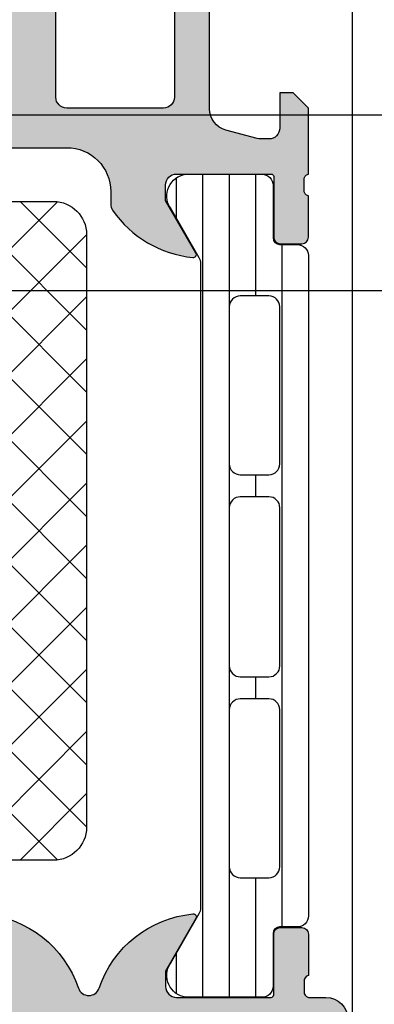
# Model space of a CAD drawing. Header units: millimetres. Extents: x 373037 to 682063, y 76092 to 274210.
# Tile 547 of 552: x 680148 to 680164, y 273205 to 273250. Entities that reach past the tile are written whole.
import ezdxf

# ---------------------------------------------------------------- set-up
doc = ezdxf.new("R2010")
doc.units = ezdxf.units.MM
doc.header["$LTSCALE"] = 100
doc.layers.add('PUDORYS', color=253, linetype='CONTINUOUS')

msp = doc.modelspace()

# ---------------------------------------------------------------- hatches: boundary and pattern name
at = {"layer": 'PUDORYS', "true_color": 0x939598}
h = msp.add_hatch(color=252, dxfattribs=at)
edge = h.paths.add_edge_path()
edge.add_arc((680096.1488604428, 273259.472451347), 0.5000674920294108, 90.0077324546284, 179.9922675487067)
edge.add_line((680095.6487929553, 273259.4725188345), (680095.6487929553, 273255.4725188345))
edge.add_arc((680096.1488604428, 273255.472586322), 0.5000674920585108, 180.0077324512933, 269.9922675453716)
edge.add_line((680096.1487929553, 273254.9725188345), (680097.4488417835, 273254.9725188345))
edge.add_arc((680097.4488048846, 273255.4725557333), 0.5000369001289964, 270.0042279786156, 359.9957720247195)
edge.add_line((680097.9488417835, 273255.4725188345), (680097.9488417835, 273255.9725188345))
edge.add_line((680097.9488417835, 273255.9725188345), (680096.9488417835, 273255.9725188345))
edge.add_line((680096.9488417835, 273255.9725188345), (680096.9488417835, 273257.4725188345))
edge.add_arc((680097.9488048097, 273257.4725558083), 0.9999630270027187, 89.99788148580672, 180.0021185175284, ccw=False)
edge.add_line((680097.9488417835, 273258.4725188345), (680101.9488417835, 273258.4725188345))
edge.add_arc((680101.9487649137, 273257.4724419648), 1.000076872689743, 0.004403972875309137, 89.99559602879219, ccw=False)
edge.add_line((680102.9488417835, 273257.4725188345), (680102.9488417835, 273255.9725188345))
edge.add_line((680102.9488417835, 273255.9725188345), (680101.9488417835, 273255.9725188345))
edge.add_line((680101.9488417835, 273255.9725188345), (680101.9488417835, 273255.4725188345))
edge.add_arc((680102.4487843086, 273255.4724613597), 0.4999425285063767, 179.9934131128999, 270.006586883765)
edge.add_line((680102.4488417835, 273254.9725188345), (680105.2488295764, 273254.9725188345))
edge.add_arc((680105.2488295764, 273255.4725188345), 0.5, 270, 360)
edge.add_line((680105.7488295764, 273255.4725188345), (680105.7488295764, 273255.6725188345))
edge.add_arc((680105.2488295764, 273255.6725188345), 0.5, 0, 90)
edge.add_line((680105.2488295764, 273256.1725188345), (680104.7488295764, 273256.1725188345))
edge.add_arc((680104.7488646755, 273256.6725539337), 0.5000351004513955, 180.004021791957, 269.9959782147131, ccw=False)
edge.add_line((680104.2488295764, 273256.6725188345), (680104.2488295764, 273257.4725218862))
edge.add_arc((680104.7488461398, 273257.4725053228), 0.5000165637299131, 90.00189796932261, 179.9981020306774, ccw=False)
edge.add_line((680104.7488295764, 273257.9725218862), (680136.0488234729, 273257.9725218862))
edge.add_line((680136.0488234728, 273257.9725218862), (680142.0872810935, 273257.5401252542))
edge.add_arc((680142.0488250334, 273256.5409055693), 0.9999594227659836, 0, 87.79599713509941, ccw=False)
edge.add_line((680143.0487844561, 273256.5409055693), (680143.0487844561, 273249.8724533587))
edge.add_arc((680142.5487844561, 273249.8724533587), 0.5, 270.0000000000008, 360, ccw=False)
edge.add_line((680142.5487844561, 273249.3724533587), (680141.6487844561, 273249.3724533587))
edge.add_arc((680141.6487844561, 273248.8724533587), 0.5, 90, 180)
edge.add_line((680141.1487844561, 273248.8724533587), (680141.1487844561, 273247.4724518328))
edge.add_arc((680141.0699480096, 273247.2049312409), 0.2788950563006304, -1.1645893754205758, 73.58012357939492, ccw=False)
edge.add_line((680141.3487854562, 273247.1992628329), (680141.3487854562, 273246.7456688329))
edge.add_arc((680141.0699173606, 273246.7400081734), 0.2789255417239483, -73.57540544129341, 1.1628700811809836, ccw=False)
edge.add_line((680141.1487844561, 273246.4724648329), (680141.1487844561, 273244.5924538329))
edge.add_arc((680141.4487844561, 273244.5924538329), 0.2999999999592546, 180, 270.0000000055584)
edge.add_line((680141.4487844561, 273244.2924538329), (680142.4287587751, 273244.2924538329))
edge.add_arc((680142.4287587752, 273244.5924538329), 0.2999999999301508, 269.9999999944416, 360)
edge.add_line((680142.7287587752, 273244.5924538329), (680142.7287587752, 273247.352451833))
edge.add_arc((680142.848758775, 273247.352451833), 0.1199999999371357, 89.99999997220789, 180, ccw=False)
edge.add_line((680142.8487587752, 273247.4724518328), (680147.1487844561, 273247.4724518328))
edge.add_arc((680147.1487844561, 273246.9724518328), 0.5, 0, 90, ccw=False)
edge.add_line((680147.6487844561, 273246.9724518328), (680147.6487844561, 273246.2724518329))
edge.add_line((680147.6487844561, 273246.2724518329), (680146.2672889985, 273243.8796315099))
edge.add_arc((680146.3869042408, 273243.8105716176), 0.1381197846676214, 150.0000000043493, 269.9999999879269)
edge.add_line((680146.3869042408, 273243.6724518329), (680150.1487844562, 273243.6724518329))
edge.add_arc((680150.1487844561, 273241.6724518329), 2, 0, 90, ccw=False)
edge.add_line((680152.1487844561, 273241.6724518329), (680152.1487844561, 273241.1044564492))
edge.add_arc((680152.6487844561, 273241.1044564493), 0.4999999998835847, 180.0000000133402, 214.4790717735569)
edge.add_arc((680156.3582830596, 273243.651929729), 5.000000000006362, 214.4790717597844, 264.6507719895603)
edge.add_arc((680155.9106646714, 273238.8105784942), 0.1381197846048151, 262.2975625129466, 390.0000000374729)
edge.add_line((680156.0302799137, 273238.8796383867), (680154.6487844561, 273241.2724587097))
edge.add_line((680154.6487844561, 273241.2724587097), (680154.6487844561, 273241.9724587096))
edge.add_arc((680155.1487844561, 273241.9724587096), 0.5, 90, 180, ccw=False)
edge.add_line((680155.1487844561, 273242.4724587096), (680159.448810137, 273242.4724587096))
edge.add_arc((680159.4488101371, 273242.3524587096), 0.1199999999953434, 0, 90, ccw=False)
edge.add_line((680159.5688101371, 273242.3524587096), (680159.5688101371, 273239.5924607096))
edge.add_arc((680159.868810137, 273239.5924607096), 0.3000000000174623, 180, 270)
edge.add_line((680159.868810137, 273239.2924607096), (680160.848784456, 273239.2924607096))
edge.add_arc((680160.848784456, 273239.5924607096), 0.3000000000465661, 270.0000000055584, 360)
edge.add_line((680161.1487844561, 273239.5924607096), (680161.1487844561, 273241.4724717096))
edge.add_arc((680161.2276515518, 273241.7400150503), 0.2789255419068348, 178.8371299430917, 253.5754054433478, ccw=False)
edge.add_line((680160.9487834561, 273241.7456757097), (680160.9487834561, 273242.1992697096))
edge.add_arc((680161.2276209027, 273242.2049381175), 0.2788950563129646, 106.41987640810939, 181.1645893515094, ccw=False)
edge.add_line((680161.1487844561, 273242.4724587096), (680161.1487844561, 273245.472517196))
edge.add_line((680161.1487844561, 273245.472517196), (680160.4487120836, 273246.17262009))
edge.add_line((680160.4487120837, 273246.17262009), (680159.8487059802, 273246.17262009))
edge.add_line((680159.8487059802, 273246.17262009), (680159.8487059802, 273244.5726139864))
edge.add_arc((680159.3486965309, 273244.5726234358), 0.5000094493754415, 270.0010827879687, 359.99891720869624, ccw=False)
edge.add_line((680159.3487059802, 273244.0726139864), (680158.9532779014, 273244.0726139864))
edge.add_arc((680158.953277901, 273244.5726139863), 0.4999999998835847, 255.00000003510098, 270.0000000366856, ccw=False)
edge.add_line((680158.8238683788, 273244.0896510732), (680157.3899816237, 273244.4738598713))
edge.add_arc((680157.6488006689, 273245.4397856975), 0.9999999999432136, 179.9999999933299, 254.9999999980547, ccw=False)
edge.add_line((680156.6488006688, 273245.4397856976), (680156.6488006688, 273251.1726078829))
edge.add_line((680156.6488006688, 273251.1726078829), (680159.8487059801, 273251.1726078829))
edge.add_line((680159.8487059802, 273251.1726078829), (680159.8487059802, 273250.3726200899))
edge.add_line((680159.8487059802, 273250.3726200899), (680160.4487120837, 273250.3726200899))
edge.add_line((680160.4487120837, 273250.3726200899), (680161.1486937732, 273251.5850529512))
edge.add_line((680161.1486937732, 273251.5850529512), (680161.1486937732, 273252.6726078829))
edge.add_line((680161.1486937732, 273252.6726078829), (680146.1487844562, 273252.6726078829))
edge.add_arc((680146.1487844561, 273253.1726078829), 0.5, 180, 270, ccw=False)
edge.add_line((680145.6487844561, 273253.1726078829), (680145.6487844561, 273258.9725188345))
edge.add_arc((680144.6487844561, 273258.9725188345), 1, 0, 90)
edge.add_line((680144.6487844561, 273259.9725188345), (680096.1487929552, 273259.9725188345))
edge = h.paths.add_edge_path(flags=16)
edge.add_line((680155.0488006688, 273250.3726200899), (680155.0488006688, 273245.9726200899))
edge.add_arc((680154.5488006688, 273245.9726200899), 0.5, 270.0000000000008, 360, ccw=False)
edge.add_line((680154.5488006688, 273245.4726200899), (680150.1488006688, 273245.4726200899))
edge.add_arc((680150.1488006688, 273245.9726200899), 0.5, 180, 270, ccw=False)
edge.add_line((680149.6488006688, 273245.9726200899), (680149.6488006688, 273250.3726200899))
edge.add_arc((680150.1488006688, 273250.3726200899), 0.5, 90, 180, ccw=False)
edge.add_line((680150.1488006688, 273250.8726200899), (680154.5488006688, 273250.8726200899))
edge.add_arc((680154.5488006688, 273250.3726200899), 0.5, 0, 90, ccw=False)
h = msp.add_hatch(dxfattribs=at)
h.set_pattern_fill('_USER', color=252, scale=1.2, angle=270, style=0, pattern_type=0)
h.set_pattern_definition([(270, (680161.1487929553, 273242.4725188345), (1.2, -2.20433997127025e-16), [])])
edge = h.paths.add_edge_path()
edge.add_line((680156.1817811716, 273238.6484089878), (680154.8633114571, 273240.9320658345))
edge.add_arc((680155.7045641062, 273241.4727007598), 0.9999960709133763, 98.18160805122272, 212.7270160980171, ccw=False)
edge.add_line((680155.5622534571, 273242.4625188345), (680159.0387949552, 273242.4625188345))
edge.add_arc((680159.0387975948, 273241.9625228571), 0.4999959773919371, -0.0003024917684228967, 90.00030247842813, ccw=False)
edge.add_line((680159.5387935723, 273241.9625202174), (680159.538461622, 273239.5625218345))
edge.add_arc((680159.8384616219, 273239.5625218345), 0.3000000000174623, 180, 270)
edge.add_line((680159.8384616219, 273239.2625218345), (680160.6487929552, 273239.2625218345))
edge.add_arc((680160.6487956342, 273238.7625245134), 0.4999973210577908, -0.00030698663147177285, 90.00030698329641, ccw=False)
edge.add_line((680161.1487929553, 273238.7625218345), (680161.1487929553, 273208.6800475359))
edge.add_arc((680160.6487956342, 273208.680044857), 0.4999973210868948, -90.00030698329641, 0.00030698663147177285, ccw=False)
edge.add_line((680160.6487929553, 273208.1800475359), (680159.838461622, 273208.1800475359))
edge.add_arc((680159.8384616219, 273207.8800475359), 0.3000000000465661, 90, 180)
edge.add_line((680159.538461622, 273207.8800475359), (680159.5387935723, 273205.480049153))
edge.add_arc((680159.0387975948, 273205.4800465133), 0.4999959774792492, -90.00030247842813, 0.0003024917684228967, ccw=False)
edge.add_line((680159.0387949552, 273204.9800505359), (680155.5622534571, 273204.9800505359))
edge.add_arc((680155.7045641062, 273205.9698686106), 0.9999960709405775, 147.272983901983, 261.81839194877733, ccw=False)
edge.add_line((680154.8633114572, 273206.5105035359), (680156.1817811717, 273208.7941603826))
edge.add_arc((680155.7487684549, 273209.0441603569), 0.5000000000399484, 330.0000034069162, 359.9999401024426)
edge.add_line((680156.2487684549, 273209.0441598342), (680156.2487684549, 273238.3984095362))
edge.add_arc((680155.7487684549, 273238.3984090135), 0.5000000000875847, 5.989755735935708e-05, 29.99999659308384)
edge = h.paths.add_edge_path(flags=16)
edge.add_line((680157.5487792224, 273218.0716918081), (680157.5487944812, 273210.921667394))
edge.add_arc((680158.0488380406, 273210.9217109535), 0.5000435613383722, 180.0049911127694, 269.9950088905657)
edge.add_line((680158.0487944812, 273210.421667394), (680159.348803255, 273210.421667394))
edge.add_arc((680159.3487756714, 273210.9216797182), 0.5000123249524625, 270.0031607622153, 359.998587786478)
edge.add_line((680159.8487879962, 273210.921667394), (680159.8487879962, 273218.0716918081))
edge.add_arc((680159.3487444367, 273218.0716482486), 0.5000435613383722, 0.004991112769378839, 89.99500889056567)
edge.add_line((680159.3487879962, 273218.5716918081), (680158.0487792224, 273218.5716918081))
edge.add_arc((680158.0488227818, 273218.0716482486), 0.5000435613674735, 90.00499110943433, 179.9950088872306)
edge = h.paths.add_edge_path(flags=16)
edge.add_line((680157.5487792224, 273236.4216913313), (680157.5487792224, 273229.2716654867))
edge.add_arc((680158.0488227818, 273229.2717090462), 0.5000435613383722, 180.0049911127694, 269.9950088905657)
edge.add_line((680158.0487792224, 273228.7716654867), (680159.3487879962, 273228.7716654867))
edge.add_arc((680159.3487444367, 273229.2717090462), 0.5000435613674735, 270.0049911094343, 359.9950088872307)
edge.add_line((680159.8487879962, 273229.2716654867), (680159.8487879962, 273236.4216913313))
edge.add_arc((680159.3487444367, 273236.4216477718), 0.5000435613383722, 0.004991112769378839, 89.99500889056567)
edge.add_line((680159.3487879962, 273236.9216913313), (680158.0487792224, 273236.9216913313))
edge.add_arc((680158.0488227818, 273236.4216477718), 0.5000435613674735, 90.00499110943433, 179.9950088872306)
edge = h.paths.add_edge_path(flags=16)
edge.add_line((680157.5487792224, 273227.2716654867), (680157.5487792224, 273220.0716918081))
edge.add_arc((680158.0487284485, 273220.0716410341), 0.4999492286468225, 179.9941811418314, 270.0058188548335)
edge.add_line((680158.0487792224, 273219.5716918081), (680159.3487879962, 273219.5716918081))
edge.add_arc((680159.3488387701, 273220.0716410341), 0.4999492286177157, 269.9941811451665, 360.0058188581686)
edge.add_line((680159.8487879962, 273220.0716918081), (680159.8487879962, 273227.2716654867))
edge.add_arc((680159.3488387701, 273227.2717162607), 0.4999492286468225, 359.9941811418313, 450.0058188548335)
edge.add_line((680159.3487879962, 273227.7716654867), (680158.0487792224, 273227.7716654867))
edge.add_arc((680158.0487284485, 273227.2717162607), 0.4999492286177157, 89.99418114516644, 180.0058188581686)
h = msp.add_hatch(dxfattribs=at)
h.set_pattern_fill('NETZ', color=252, scale=2, angle=135, style=0)
h.set_pattern_definition([(135, (680146.0495277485, 273226.2214422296), (-1.414213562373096, -1.414213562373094), []), (225, (680146.0495277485, 273226.2214422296), (1.414213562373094, -1.414213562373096), [])])
h.paths.add_polyline_path([(680151.0495277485, 273239.7214422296, 0.4142135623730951), (680149.5495277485, 273241.2214422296), (680147.5495277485, 273241.2214422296, 0.4142135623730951), (680146.0495277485, 273239.7214422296), (680146.0495277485, 273212.7214422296, 0.4142135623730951), (680147.5495277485, 273211.2214422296), (680149.5495277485, 273211.2214422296, 0.4142135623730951), (680151.0495277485, 273212.7214422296)])
h = msp.add_hatch(color=252, dxfattribs=at)
edge = h.paths.add_edge_path()
edge.add_arc((680159.4486622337, 273205.0925261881), 0.1200000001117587, 270, 359.9999999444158)
edge.add_line((680159.5686622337, 273205.092526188), (680159.5686622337, 273207.852524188))
edge.add_arc((680159.8686622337, 273207.852524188), 0.3000000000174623, 90.00000000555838, 180, ccw=False)
edge.add_line((680159.8686622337, 273208.152524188), (680160.8486365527, 273208.152524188))
edge.add_arc((680160.8486365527, 273207.852524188), 0.3000000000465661, 0, 89.99999999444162, ccw=False)
edge.add_line((680161.1486365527, 273207.852524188), (680161.1486365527, 273205.972513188))
edge.add_arc((680161.2275036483, 273205.7049698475), 0.2789255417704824, 106.4245945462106, 181.1628700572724)
edge.add_line((680160.9486355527, 273205.6993091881), (680160.9486355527, 273205.2457151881))
edge.add_arc((680161.2274729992, 273205.2400467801), 0.2788950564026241, 178.835410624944, 253.580123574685)
edge.add_line((680161.1486365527, 273204.972526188), (680161.9488112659, 273204.972526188))
edge.add_arc((680161.9488112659, 273203.972526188), 1, 0, 90, ccw=False)
edge.add_line((680162.9488112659, 273203.972526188), (680162.9488112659, 273200.4725188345))
edge.add_arc((680161.9487914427, 273200.4725386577), 1.000019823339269, 270.0011357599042, 359.99886423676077, ccw=False)
edge.add_line((680161.9488112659, 273199.4725188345), (680161.4488112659, 273199.4725188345))
edge.add_line((680161.4488112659, 273199.4725188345), (680161.4488112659, 273201.9725188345))
edge.add_arc((680160.44876588, 273201.9724734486), 1.000045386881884, 0.002600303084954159, 89.99739970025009)
edge.add_line((680160.4488112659, 273202.9725188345), (680159.1487929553, 273202.9725188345))
edge.add_arc((680159.1488454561, 273201.9724663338), 1.0000525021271, 90.00300791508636, 179.9969920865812)
edge.add_line((680158.1487929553, 273201.9725188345), (680158.1487929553, 273194.9725188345))
edge.add_arc((680158.6739147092, 273194.4725188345), 0.7250881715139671, 136.4038161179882, 223.5961838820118)
edge.add_line((680158.1487929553, 273193.9725188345), (680158.1487929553, 273187.9384306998))
edge.add_arc((680159.1488454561, 273187.9384832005), 1.000052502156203, 180.0030079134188, 269.9969920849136)
edge.add_line((680159.1487929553, 273186.9384306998), (680160.4488112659, 273186.9384306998))
edge.add_arc((680160.44876588, 273187.9384760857), 1.000045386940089, 270.0026002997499, 359.9973996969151)
edge.add_line((680161.4488112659, 273187.9384306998), (680161.4488112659, 273189.4725188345))
edge.add_line((680161.4488112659, 273189.4725188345), (680162.0488173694, 273189.4725188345))
edge.add_line((680162.0488173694, 273189.4725188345), (680163.1487929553, 273188.372512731))
edge.add_line((680163.1487929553, 273188.372512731), (680163.1487929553, 273184.9725188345))
edge.add_line((680163.1487929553, 273184.9725188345), (680136.1488921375, 273184.9725188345))
edge.add_line((680136.1488921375, 273184.9725188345), (680136.1488921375, 273188.372512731))
edge.add_line((680136.1488921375, 273188.372512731), (680137.2488677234, 273189.4725188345))
edge.add_line((680137.2488677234, 273189.4725188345), (680137.8488738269, 273189.4725188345))
edge.add_line((680137.8488738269, 273189.4725188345), (680137.8488738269, 273187.9384306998))
edge.add_arc((680138.8489192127, 273187.9384760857), 1.000045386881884, 180.002600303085, 269.9973997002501)
edge.add_line((680138.8488738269, 273186.9384306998), (680140.1488921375, 273186.9384306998))
edge.add_arc((680140.1488396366, 273187.9384832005), 1.0000525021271, 270.0030079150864, 359.9969920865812)
edge.add_line((680141.1488921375, 273187.9384306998), (680141.1488921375, 273193.9725188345))
edge.add_arc((680140.6237703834, 273194.4725188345), 0.7250881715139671, 316.4038161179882, 403.5961838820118)
edge.add_line((680141.1488921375, 273194.9725188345), (680141.1488921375, 273201.9725188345))
edge.add_arc((680140.1488396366, 273201.9724663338), 1.000052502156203, 0.00300791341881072, 89.99699208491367)
edge.add_line((680140.1488921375, 273202.9725188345), (680138.8488738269, 273202.9725188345))
edge.add_arc((680138.8489192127, 273201.9724734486), 1.000045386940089, 90.0026002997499, 179.9973996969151)
edge.add_line((680137.8488738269, 273201.9725188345), (680137.8488738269, 273199.4725188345))
edge.add_line((680137.8488738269, 273199.4725188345), (680137.3488738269, 273199.4725188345))
edge.add_arc((680137.34889365, 273200.4725386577), 1.000019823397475, 180.0011357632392, 269.9988642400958, ccw=False)
edge.add_line((680136.3488738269, 273200.4725188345), (680136.3488738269, 273204.9725188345))
edge.add_arc((680136.8488635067, 273204.9725291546), 0.4999896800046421, 89.99881737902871, 180.0011826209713, ccw=False)
edge.add_line((680136.8488738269, 273205.4725188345), (680137.8488738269, 273205.4725188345))
edge.add_line((680137.8488738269, 273205.4725188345), (680137.8488738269, 273204.6725157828))
edge.add_line((680137.8488738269, 273204.6725157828), (680140.8488890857, 273204.6725157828))
edge.add_arc((680140.8488917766, 273204.9725234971), 0.3000077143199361, 269.9994860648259, 360.0005139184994)
edge.add_arc((680141.0700630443, 273205.2400467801), 0.2788950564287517, 286.419876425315, 361.164589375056)
edge.add_line((680141.3489004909, 273205.2457151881), (680141.3489004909, 273205.6993091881))
edge.add_arc((680141.0700323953, 273205.7049698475), 0.2789255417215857, 358.8371299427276, 433.5754054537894)
edge.add_line((680141.148899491, 273205.972513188), (680141.148899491, 273207.852524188))
edge.add_arc((680141.448899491, 273207.852524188), 0.3000000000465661, 90.00000000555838, 180, ccw=False)
edge.add_line((680141.448899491, 273208.152524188), (680142.42887381, 273208.152524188))
edge.add_arc((680142.42887381, 273207.852524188), 0.3000000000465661, 0, 90, ccw=False)
edge.add_line((680142.72887381, 273207.852524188), (680142.72887381, 273205.092526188))
edge.add_arc((680142.84887381, 273205.0925261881), 0.1200000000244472, 180.0000000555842, 270)
edge.add_line((680142.84887381, 273204.972526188), (680147.148899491, 273204.972526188))
edge.add_arc((680147.148899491, 273205.472526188), 0.5, 270, 360)
edge.add_line((680147.648899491, 273205.472526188), (680147.648899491, 273206.1725261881))
edge.add_line((680147.648899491, 273206.1725261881), (680146.2674040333, 273208.5653465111))
edge.add_arc((680146.3870192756, 273208.6344064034), 0.1381197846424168, 82.29756250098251, 210.0000000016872, ccw=False)
edge.add_arc((680145.9394008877, 273203.7930551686), 4.999999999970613, 18.709400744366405, 84.65077199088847, ccw=False)
edge.add_arc((680151.1487680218, 273205.5572813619), 0.4999999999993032, 198.7094007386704, 341.2905992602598)
edge.add_arc((680156.358135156, 273203.7930551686), 4.99999999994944, 95.34922800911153, 161.2905992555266, ccw=False)
edge.add_arc((680155.910516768, 273208.6344064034), 0.1381197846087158, -30.000000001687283, 97.7024374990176, ccw=False)
edge.add_line((680156.0301320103, 273208.5653465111), (680154.6486365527, 273206.1725261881))
edge.add_line((680154.6486365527, 273206.1725261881), (680154.6486365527, 273205.472526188))
edge.add_arc((680155.1486365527, 273205.472526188), 0.5, 180, 270)
edge.add_line((680155.1486365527, 273204.972526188), (680159.4486622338, 273204.972526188))
edge = h.paths.add_edge_path(flags=16)
edge.add_arc((680144.1488845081, 273187.072524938), 0.5, 180, 270)
edge.add_line((680144.1488845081, 273186.572524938), (680156.1487929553, 273186.572524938))
edge.add_arc((680156.1487929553, 273187.072524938), 0.5, 270, 360)
edge.add_line((680156.6487929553, 273187.072524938), (680156.6487929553, 273202.7725066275))
edge.add_arc((680156.1487929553, 273202.7725066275), 0.5, 0, 90)
edge.add_line((680156.1487929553, 273203.2725066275), (680144.1488845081, 273203.2725066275))
edge.add_arc((680144.1488845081, 273202.7725066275), 0.5, 90, 180)
edge.add_line((680143.6488845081, 273202.7725066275), (680143.6488845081, 273201.2725066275))
edge.add_line((680143.6488845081, 273201.2725066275), (680143.1488845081, 273201.2725066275))
edge.add_arc((680143.1488845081, 273200.7725066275), 0.5, 90, 180)
edge.add_line((680142.6488845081, 273200.7725066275), (680142.6488845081, 273189.072524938))
edge.add_arc((680143.1488845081, 273189.072524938), 0.5, 180, 270)
edge.add_line((680143.1488845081, 273188.572524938), (680143.6488845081, 273188.572524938))
edge.add_line((680143.6488845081, 273188.572524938), (680143.6488845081, 273187.072524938))

# ---------------------------------------------------------------- linework, layer by layer
at = {"layer": 'PUDORYS', "color": 252, "ltscale": 15, "true_color": 0x939598}
for points in [[(680091.1488211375, 273174.9725468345), (680163.1487929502, 273174.9725468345), (680163.1487929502, 273259.9725188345), (680091.1488211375, 273259.9725188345)], [(655063.636877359, 249619.1544343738), (681589.639597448, 249619.1544343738), (681589.639597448, 273245.1544306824), (655063.636877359, 273245.1544306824)], [(681581.6396141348, 273237.1544306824), (655071.6368773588, 273237.1544306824), (655071.6368773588, 249627.1544343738), (681581.6396141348, 249627.1544343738)]]:
    msp.add_lwpolyline(points, close=True, dxfattribs=at)
at = {"layer": 'PUDORYS', "color": 252, "true_color": 0x939598}
for points in [[(680146.3869042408, 273243.6724518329), (680150.1487844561, 273243.6724518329, -0.4142135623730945), (680152.1487844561, 273241.6724518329), (680152.1487844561, 273241.1044564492, 0.1515887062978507), (680152.2366179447, 273240.8214038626, 0.2224807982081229), (680155.8921527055, 273238.6737048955, 0.6230654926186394), (680156.0302799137, 273238.8796383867), (680154.6487844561, 273241.2724587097), (680154.6487844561, 273241.9724587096, -0.414213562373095), (680155.1487844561, 273242.4724587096), (680159.4488101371, 273242.4724587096, -0.414213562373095), (680159.5688101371, 273242.3524587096), (680159.5688101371, 273239.5924607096, 0.414213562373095), (680159.868810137, 273239.2924607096), (680160.8487844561, 273239.2924607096, 0.414213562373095), (680161.1487844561, 273239.5924607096), (680161.1487844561, 273241.4724717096, -0.3381811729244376), (680160.9487834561, 273241.7456757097), (680160.9487834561, 273242.1992697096, -0.338212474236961), (680161.1487844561, 273242.4724587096), (680161.1487844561, 273245.472517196), (680160.4487120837, 273246.17262009), (680159.8487059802, 273246.17262009), (680159.8487059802, 273244.5726139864, -0.4142024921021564), (680159.3487059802, 273244.0726139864), (680158.9532779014, 273244.0726139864, -0.06554346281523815), (680158.8238683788, 273244.0896510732), (680157.3899816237, 273244.4738598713, -0.339454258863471), (680156.6488006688, 273245.4397856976), (680156.6488006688, 273251.1726078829)], [(680146.4055312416, 273208.7712800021, -0.295935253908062), (680150.6751891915, 273205.3968971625, 0.717126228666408), (680151.6223468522, 273205.3968971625, -0.295935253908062), (680155.892004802, 273208.7712800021, -0.6230654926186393), (680156.0301320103, 273208.5653465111), (680154.6486365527, 273206.1725261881), (680154.6486365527, 273205.472526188, 0.414213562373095), (680155.1486365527, 273204.972526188), (680159.4486622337, 273204.972526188, 0.414213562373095), (680159.5686622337, 273205.092526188), (680159.5686622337, 273207.852524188, -0.414213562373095), (680159.8686622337, 273208.152524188), (680160.8486365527, 273208.152524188, -0.414213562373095), (680161.1486365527, 273207.852524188), (680161.1486365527, 273205.972513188, 0.3381811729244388), (680160.9486355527, 273205.6993091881), (680160.9486355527, 273205.2457151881, 0.338212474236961), (680161.1486365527, 273204.972526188), (680161.9488112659, 273204.972526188, -0.414213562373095), (680162.9488112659, 273203.972526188)]]:
    msp.add_lwpolyline(points, format="xyb", dxfattribs=at)
for points in [[(680155.0488006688, 273250.3726200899), (680155.0488006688, 273245.9726200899, -0.4142135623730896), (680154.5488006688, 273245.4726200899), (680150.1488006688, 273245.4726200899, -0.4142135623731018), (680149.6488006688, 273245.9726200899), (680149.6488006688, 273250.3726200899, -0.4142135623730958), (680150.1488006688, 273250.8726200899), (680154.5488006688, 273250.8726200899, -0.4142135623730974)], [(680156.1817811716, 273238.6484089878), (680154.8633114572, 273240.9320658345, -0.5460410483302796), (680155.5622534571, 273242.4625188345), (680159.0387949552, 273242.4625188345, -0.414216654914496), (680159.5387935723, 273241.9625202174), (680159.538461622, 273239.5625218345, 0.414213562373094), (680159.8384616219, 273239.2625218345), (680160.6487929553, 273239.2625218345, -0.414216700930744), (680161.1487929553, 273238.7625218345), (680161.1487929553, 273208.6800475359, -0.414216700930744), (680160.6487929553, 273208.1800475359), (680159.8384616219, 273208.1800475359, 0.414213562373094), (680159.538461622, 273207.8800475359), (680159.5387935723, 273205.480049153, -0.4142166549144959), (680159.0387949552, 273204.9800505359), (680155.5622534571, 273204.9800505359, -0.5460410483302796), (680154.8633114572, 273206.5105035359), (680156.1817811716, 273208.7941603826, 0.1316522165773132), (680156.2487684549, 273209.0441598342), (680156.2487684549, 273238.3984095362, 0.1316522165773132)], [(680146.0495277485, 273212.7214422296), (680146.0495277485, 273239.7214422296, -0.414213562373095), (680147.5495277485, 273241.2214422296), (680149.5495277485, 273241.2214422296, -0.414213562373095), (680151.0495277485, 273239.7214422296), (680151.0495277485, 273212.7214422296, -0.414213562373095), (680149.5495277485, 273211.2214422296), (680147.5495277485, 273211.2214422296, -0.414213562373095)], [(680157.5487792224, 273236.4216913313), (680157.5487792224, 273229.2716654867, 0.414162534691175), (680158.0487792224, 273228.7716654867), (680159.3487879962, 273228.7716654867, 0.4141625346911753), (680159.8487879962, 273229.2716654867), (680159.8487879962, 273236.4216913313, 0.4141625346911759), (680159.3487879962, 273236.9216913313), (680158.0487792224, 273236.9216913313, 0.4141625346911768)], [(680157.5487792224, 273227.2716654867), (680157.5487792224, 273220.0716918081, 0.4142730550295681), (680158.0487792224, 273219.5716918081), (680159.3487879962, 273219.5716918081, 0.4142730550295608), (680159.8487879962, 273220.0716918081), (680159.8487879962, 273227.2716654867, 0.4142730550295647), (680159.3487879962, 273227.7716654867), (680158.0487792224, 273227.7716654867, 0.414273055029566)], [(680157.5487792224, 273218.0716918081), (680157.5487944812, 273210.921667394, 0.4141625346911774), (680158.0487944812, 273210.421667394), (680159.348803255, 273210.421667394, 0.4141901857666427), (680159.8487879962, 273210.921667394), (680159.8487879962, 273218.0716918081, 0.4141625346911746), (680159.3487879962, 273218.5716918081), (680158.0487792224, 273218.5716918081, 0.4141625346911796)]]:
    msp.add_lwpolyline(points, format="xyb", close=True, dxfattribs=at)

doc.saveas('drawing.dxf')
